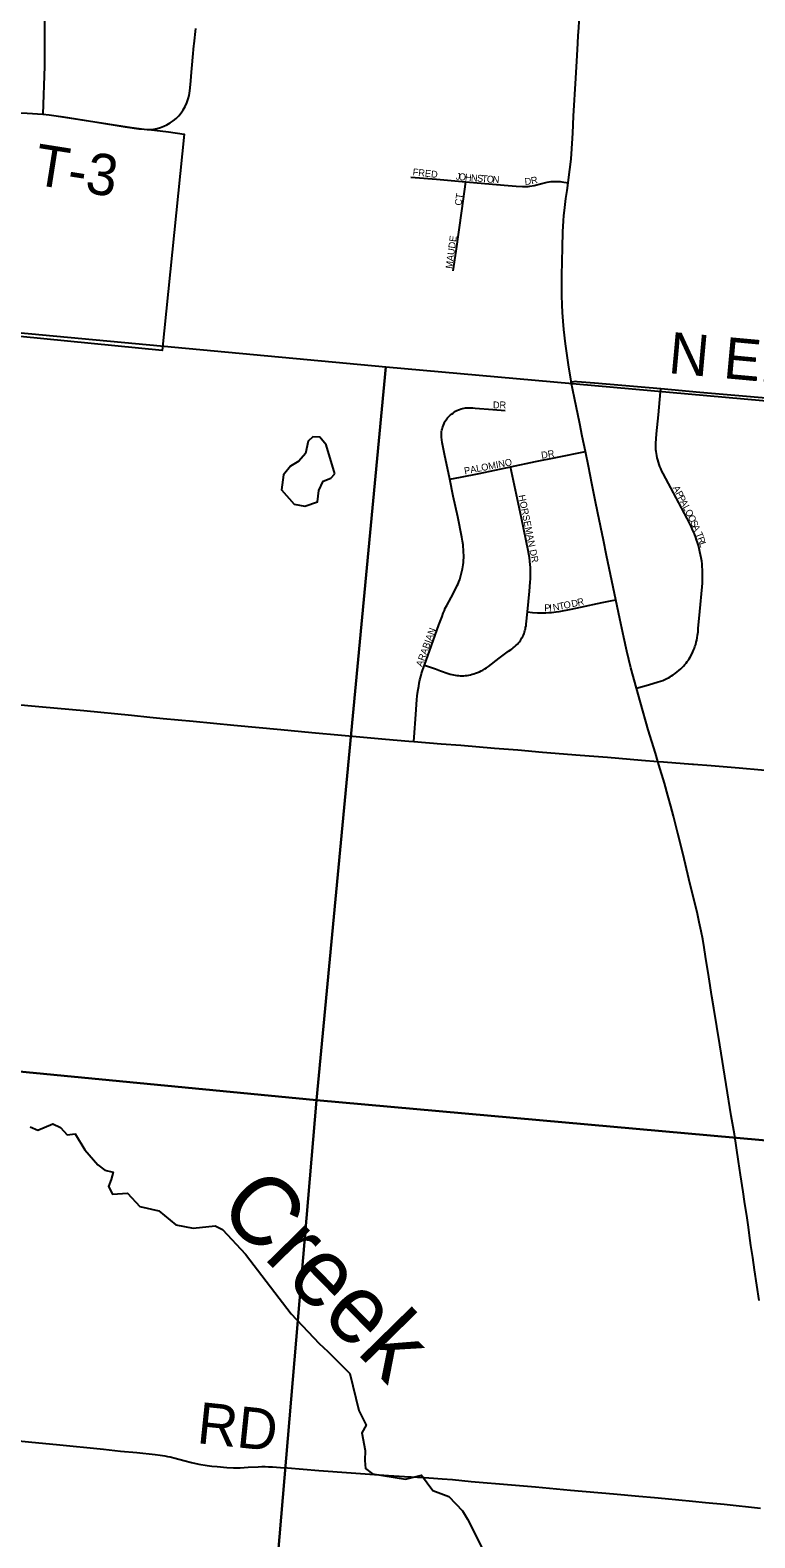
# Model space of a CAD drawing. Extents: x 1410790 to 1770854, y 448063 to 770588.
# Drawn here: x 1555803 to 1561071, y 661292 to 672246 of the extents above; entities that cross this region are included whole.
import ezdxf

# ---------------------------------------------------------------- set-up
doc = ezdxf.new("R2010")
doc.units = 0
for name, color, linetype in [('GM_X_City_Street', 7, 'Continuous'), ('GM_X_Corporation', 7, 'Continuous'), ('GM_X_County_Road', 7, 'Continuous'), ('GM_X_County_Road_Text', 7, 'Continuous'), ('GM_X_Minor_Lake', 7, 'Continuous'), ('GM_X_Minor_River', 7, 'Continuous'), ('GM_X_Minor_River_Text', 7, 'Continuous'), ('GM_X_Section', 7, 'Continuous'), ('GM_X_Township_Road', 7, 'Continuous'), ('GM_X_Township_Road_Text', 7, 'Continuous'), ('GM_X_Township_Subdivision', 7, 'Continuous'), ('GM_X_Township_Subdivision_Text', 7, 'Continuous')]:
    doc.layers.add(name, color=color, linetype=linetype)

msp = doc.modelspace()

# ---------------------------------------------------------------- linework, layer by layer
at = {"layer": 'GM_X_City_Street'}
msp.add_lwpolyline([(1555728, 671646), (1555782, 671643), (1555896, 671635)], dxfattribs=at)
at = {"layer": 'GM_X_Corporation'}
msp.add_lwpolyline([(1555907, 672853), (1555908, 671983), (1555896, 671635), (1555941, 671630), (1555992, 671623), (1556539, 671538), (1556633, 671526), (1556667, 671524), (1556810, 671507), (1556922, 671489), (1556763, 669918), (1555730, 670019)], dxfattribs=at)
at = {"layer": 'GM_X_County_Road'}
for points in [[(1559715, 671137), (1559722, 671196), (1559731, 671270), (1559735, 671310), (1559738, 671348), (1559747, 671498), (1559753, 671622), (1559769, 671896), (1559776, 672021), (1559784, 672148), (1559788, 672209), (1559789, 672231), (1559792, 672267), (1559795, 672306), (1559799, 672344), (1559804, 672380), (1559808, 672409), (1559813, 672438), (1559819, 672470), (1559823, 672490), (1559829, 672512), (1559838, 672549), (1559847, 672583)], [(1559736, 669689), (1559735, 669695), (1559716, 669814), (1559695, 669967), (1559683, 670071), (1559677, 670131), (1559672, 670195), (1559670, 670250), (1559668, 670317), (1559667, 670378), (1559668, 670463), (1559673, 670667), (1559676, 670781), (1559680, 670860), (1559683, 670898), (1559687, 670935), (1559692, 670978), (1559698, 671023), (1559706, 671080), (1559715, 671137)], [(1560388, 669639), (1559905, 669681), (1559779, 669691), (1559768, 669692), (1559756, 669691), (1559736, 669689)], [(1559841, 669185), (1559817, 669296), (1559798, 669386), (1559759, 669572), (1559736, 669689)], [(1562584, 669440), (1562524, 669446), (1562083, 669487), (1561694, 669523), (1561179, 669570), (1560670, 669614), (1560388, 669639)], [(1560061, 668108), (1560041, 668200), (1559993, 668428), (1559970, 668541), (1559930, 668737), (1559911, 668830), (1559887, 668952), (1559862, 669079), (1559841, 669185)], [(1560210, 667466), (1560170, 667614), (1560140, 667735), (1560118, 667834), (1560090, 667970), (1560061, 668108)], [(1560366, 666932), (1560349, 666994), (1560296, 667163), (1560239, 667361), (1560210, 667466)], [(1555655, 667352), (1555893, 667329), (1556194, 667302), (1556540, 667269), (1556674, 667255), (1556769, 667245), (1556987, 667225), (1557284, 667197), (1557626, 667166), (1557851, 667144), (1558067, 667123), (1558387, 667095), (1558557, 667081), (1558593, 667078)], [(1558593, 667078), (1558792, 667061), (1558933, 667051), (1559178, 667030), (1559348, 667016), (1559528, 667001), (1559802, 666979), (1559999, 666963), (1560247, 666942), (1560366, 666932)], [(1561103, 663016), (1561069, 663239), (1561056, 663330), (1561043, 663417), (1561033, 663489), (1561024, 663550), (1561015, 663618), (1560997, 663735), (1560986, 663806), (1560967, 663930), (1560953, 664027), (1560922, 664225), (1560900, 664357), (1560863, 664587), (1560816, 664875), (1560773, 665141), (1560759, 665225), (1560736, 665367), (1560713, 665516), (1560702, 665581), (1560692, 665642), (1560680, 665700), (1560667, 665766), (1560654, 665826), (1560592, 666081), (1560549, 666256), (1560511, 666409), (1560479, 666536), (1560461, 666607), (1560439, 666685), (1560414, 666774), (1560373, 666909), (1560366, 666932)], [(1560366, 666932), (1560407, 666929), (1560619, 666913)], [(1560619, 666913), (1560626, 666913), (1560754, 666903), (1560957, 666886), (1561283, 666858), (1561404, 666847), (1561617, 666831), (1561728, 666822), (1561777, 666818), (1561842, 666813), (1561947, 666804), (1562101, 666791), (1562235, 666781), (1562398, 666766), (1562525, 666755), (1562682, 666742), (1562737, 666737), (1562813, 666732), (1562885, 666725), (1562973, 666716), (1563041, 666711), (1563162, 666701), (1563407, 666680), (1563467, 666676)]]:
    msp.add_lwpolyline(points, dxfattribs=at)
at = {"layer": 'GM_X_Minor_Lake'}
for points in [[(1557955, 669233), (1557908, 669288), (1557858, 669291), (1557825, 669260), (1557804, 669170), (1557757, 669115), (1557696, 669078), (1557645, 669015), (1557631, 668905), (1557723, 668803), (1557800, 668788), (1557891, 668820), (1557902, 668902), (1557932, 668969), (1557990, 668990), (1558019, 669022)], [(1558019, 669022), (1557955, 669233)]]:
    msp.add_lwpolyline(points, dxfattribs=at)
at = {"layer": 'GM_X_Minor_River'}
msp.add_lwpolyline([(1555803, 664279), (1555860, 664254), (1555967, 664300), (1556023, 664274), (1556072, 664221), (1556130, 664228), (1556201, 664110), (1556295, 664002), (1556346, 663963), (1556406, 663948), (1556391, 663896), (1556372, 663844), (1556401, 663790), (1556511, 663797), (1556601, 663699), (1556738, 663668), (1556862, 663567), (1556987, 663543), (1557148, 663558), (1557201, 663532), (1557369, 663352), (1557701, 662919), (1557904, 662704), (1557967, 662647), (1558126, 662487), (1558192, 662217), (1558246, 662112), (1558215, 662054), (1558238, 661926), (1558235, 661854), (1558242, 661797), (1558293, 661758), (1558532, 661719), (1558647, 661747), (1558730, 661635), (1558847, 661592), (1558947, 661488), (1558982, 661429), (1559011, 661373), (1559205, 660980)], dxfattribs=at)
at = {"layer": 'GM_X_Section'}
for points in [[(1558388, 669799), (1557884, 664471), (1552631, 664978), (1553108, 670291)], [(1558388, 669799), (1563735, 669322), (1563261, 663989), (1557884, 664471)], [(1552631, 664978), (1557884, 664471), (1557431, 659127), (1552159, 659673)], [(1557884, 664471), (1563261, 663989), (1562786, 658668), (1557431, 659127)]]:
    msp.add_lwpolyline(points, close=True, dxfattribs=at)
at = {"layer": 'GM_X_Township_Road'}
for points in [[(1556667, 671524), (1556681, 671524), (1556702, 671527), (1556726, 671531), (1556750, 671539), (1556775, 671549), (1556796, 671558), (1556822, 671573), (1556844, 671588), (1556865, 671605), (1556884, 671624), (1556901, 671645), (1556916, 671667), (1556929, 671690), (1556942, 671717), (1556952, 671746), (1556958, 671771), (1556963, 671804), (1556971, 671876), (1556974, 671912), (1556986, 672049), (1556994, 672131), (1556996, 672147), (1557007, 672258)], [(1555896, 671635), (1555941, 671630), (1555992, 671623), (1556046, 671615), (1556137, 671601), (1556289, 671578), (1556493, 671544), (1556594, 671530), (1556633, 671526), (1556653, 671524), (1556667, 671524)], [(1555694, 661999), (1555815, 661987), (1555994, 661970), (1556337, 661936), (1556461, 661923), (1556578, 661912), (1556712, 661897), (1556749, 661892), (1556783, 661887), (1556802, 661884), (1556822, 661880), (1556857, 661872), (1556920, 661854), (1556977, 661839), (1557029, 661828), (1557090, 661818), (1557124, 661814), (1557162, 661810), (1557234, 661803), (1557282, 661801), (1557309, 661800), (1557330, 661801), (1557389, 661805), (1557461, 661809), (1557487, 661810), (1557512, 661810), (1557537, 661809), (1557565, 661807), (1557622, 661803), (1557673, 661801), (1557902, 661782), (1558137, 661765), (1558409, 661744), (1558525, 661737), (1558668, 661730), (1558736, 661727), (1558798, 661722), (1558874, 661716), (1559010, 661702), (1559302, 661678), (1559476, 661662), (1559731, 661639), (1560044, 661612), (1560227, 661595), (1560342, 661586), (1560419, 661578), (1560618, 661559), (1560713, 661549), (1560849, 661536), (1561113, 661509)]]:
    msp.add_lwpolyline(points, dxfattribs=at)
at = {"layer": 'GM_X_Township_Subdivision'}
for points in [[(1558570, 671177), (1558756, 671162), (1558971, 671144)], [(1558878, 670497), (1558900, 670641), (1558942, 670933), (1558971, 671144)], [(1558971, 671144), (1559108, 671132), (1559278, 671116), (1559337, 671112), (1559383, 671109), (1559398, 671109), (1559412, 671109), (1559424, 671110), (1559436, 671112), (1559466, 671118), (1559523, 671132), (1559542, 671137), (1559561, 671141), (1559575, 671144), (1559590, 671146), (1559603, 671147), (1559616, 671147), (1559629, 671147), (1559645, 671146), (1559657, 671145), (1559669, 671144), (1559715, 671137)], [(1560210, 667466), (1560298, 667490), (1560369, 667511), (1560386, 667516), (1560403, 667522), (1560417, 667528), (1560432, 667535), (1560444, 667541), (1560455, 667547), (1560466, 667554), (1560477, 667561), (1560491, 667571), (1560506, 667583), (1560519, 667593), (1560533, 667606), (1560542, 667615), (1560553, 667626), (1560563, 667636), (1560573, 667648), (1560580, 667658), (1560588, 667669), (1560594, 667679), (1560601, 667691), (1560610, 667708), (1560620, 667729), (1560626, 667742), (1560632, 667756), (1560636, 667769), (1560641, 667783), (1560645, 667799), (1560649, 667815), (1560652, 667831), (1560655, 667850), (1560658, 667875), (1560660, 667899), (1560670, 668023), (1560688, 668202), (1560690, 668227), (1560690, 668251), (1560691, 668275), (1560691, 668300), (1560690, 668324), (1560689, 668349), (1560687, 668369), (1560685, 668388), (1560681, 668411), (1560677, 668433), (1560672, 668456), (1560667, 668480), (1560661, 668502), (1560654, 668524), (1560648, 668543), (1560642, 668561), (1560632, 668586), (1560619, 668616), (1560610, 668636), (1560602, 668654), (1560579, 668698), (1560499, 668848), (1560404, 669025), (1560395, 669042), (1560387, 669060), (1560381, 669076), (1560375, 669091), (1560370, 669107), (1560366, 669123), (1560362, 669139), (1560358, 669155), (1560355, 669170), (1560353, 669185), (1560352, 669197), (1560352, 669211), (1560352, 669228), (1560352, 669245), (1560354, 669277), (1560357, 669314), (1560370, 669451), (1560386, 669619), (1560388, 669639)], [(1558853, 668983), (1558815, 669165), (1558799, 669249), (1558796, 669270), (1558794, 669288), (1558793, 669297), (1558793, 669307), (1558793, 669318), (1558794, 669329), (1558796, 669339), (1558798, 669348), (1558800, 669356), (1558802, 669363), (1558807, 669376), (1558812, 669387), (1558816, 669396), (1558821, 669404), (1558827, 669414), (1558833, 669423), (1558837, 669429), (1558843, 669435), (1558851, 669443), (1558859, 669451), (1558867, 669457), (1558877, 669464), (1558885, 669470), (1558896, 669477), (1558905, 669482), (1558916, 669487), (1558925, 669490), (1558936, 669494), (1558947, 669497), (1558958, 669500), (1558969, 669501), (1558981, 669502), (1558992, 669503), (1559003, 669502), (1559022, 669501), (1559039, 669500), (1559166, 669490), (1559255, 669483)], [(1559296, 669073), (1559477, 669111), (1559624, 669142), (1559841, 669185)], [(1558853, 668983), (1558931, 668999), (1559066, 669026), (1559296, 669073)], [(1559419, 668019), (1559433, 668170), (1559438, 668235), (1559440, 668259), (1559441, 668287), (1559441, 668307), (1559441, 668326), (1559440, 668344), (1559438, 668362), (1559435, 668387), (1559432, 668414), (1559428, 668439), (1559423, 668465), (1559374, 668700), (1559296, 669073)], [(1558669, 667633), (1558720, 667774), (1558774, 667926), (1558797, 667987), (1558806, 668010), (1558814, 668030), (1558821, 668047), (1558831, 668067), (1558863, 668125), (1558900, 668195), (1558907, 668210), (1558914, 668224), (1558920, 668238), (1558926, 668255), (1558931, 668273), (1558937, 668293), (1558942, 668312), (1558946, 668332), (1558949, 668346), (1558951, 668361), (1558953, 668377), (1558954, 668394), (1558955, 668412), (1558955, 668431), (1558954, 668451), (1558953, 668474), (1558952, 668489), (1558950, 668507), (1558945, 668533), (1558940, 668562), (1558911, 668710), (1558878, 668861), (1558853, 668983), (1558853, 668983)], [(1559419, 668019), (1559456, 668016), (1559490, 668013), (1559507, 668013), (1559531, 668012), (1559552, 668013), (1559573, 668014), (1559592, 668015), (1559611, 668017), (1559628, 668020), (1559649, 668023), (1559735, 668040), (1559803, 668054), (1559961, 668088), (1560021, 668100), (1560061, 668108)], [(1558669, 667633), (1558750, 667605), (1558786, 667592), (1558841, 667572), (1558857, 667567), (1558869, 667564), (1558881, 667561), (1558893, 667559), (1558905, 667558), (1558917, 667557), (1558930, 667556), (1558944, 667556), (1558956, 667556), (1558969, 667557), (1558981, 667558), (1558992, 667560), (1559004, 667563), (1559016, 667566), (1559029, 667569), (1559041, 667574), (1559056, 667579), (1559069, 667585), (1559082, 667591), (1559094, 667597), (1559108, 667605), (1559120, 667613), (1559135, 667623), (1559213, 667682), (1559281, 667733), (1559299, 667746), (1559307, 667752), (1559315, 667759), (1559327, 667768), (1559337, 667778), (1559345, 667786), (1559353, 667794), (1559360, 667803), (1559367, 667812), (1559373, 667821), (1559378, 667831), (1559384, 667841), (1559389, 667851), (1559394, 667862), (1559397, 667872), (1559400, 667883), (1559403, 667894), (1559405, 667906), (1559408, 667918), (1559409, 667929), (1559419, 668019)], [(1558593, 667078), (1558595, 667110), (1558607, 667274), (1558615, 667382), (1558617, 667406), (1558620, 667430), (1558624, 667456), (1558628, 667479), (1558632, 667502), (1558637, 667526), (1558643, 667550), (1558649, 667571), (1558656, 667593), (1558662, 667614), (1558669, 667633)]]:
    msp.add_lwpolyline(points, dxfattribs=at)

# ---------------------------------------------------------------- texts
at = {"layer": 'GM_X_County_Road_Text'}
msp.add_text('N ENON RD', height=300, rotation=354.7712, dxfattribs=at).set_placement((1560436, 669755))
at = {"layer": 'GM_X_Minor_River_Text'}
msp.add_text('Creek', height=500.2, rotation=314.4004, dxfattribs=at).set_placement((1557155, 663673))
at = {"layer": 'GM_X_Township_Road_Text'}
for s, rotation, p in [('T-3', 351.001, (1555820, 671126)), ('RD', 354.0953, (1557009, 661981))]:
    msp.add_text(s, height=300, rotation=rotation, dxfattribs=at).set_placement(p)
at = {"layer": 'GM_X_Township_Subdivision_Text'}
for s, rotation, p in [('FRED', 353.6631, (1558582, 671192)), ('J', 353.3412, (1558895, 671161)), ('O', 353.4914, (1558917, 671158)), ('H', 354.9472, (1558962, 671153)), ('N', 355.5898, (1559006, 671149)), ('S', 355.6216, (1559050, 671146)), ('T', 355.5971, (1559085, 671143)), ('O', 355.6016, (1559121, 671140)), ('N', 355.6016, (1559164, 671137)), ('D', 5.3191, (1559400, 671121)), ('R', 11.833, (1559449, 671126)), ('CT', 80.5436, (1558937, 670968)), ('MAUDE', 82.0303, (1558871, 670510)), ('DR', 0, (1559167, 669498)), ('DR', 8.9691, (1559522, 669132)), ('PALOMINO', 11.0048, (1558963, 669018)), ('HORSEMAN DR', 281.4213, (1559352, 668865)), ('A', 297.4644, (1560473, 668921)), ('P', 297.457, (1560493, 668882)), ('P', 297.4593, (1560509, 668850)), ('A', 297.4644, (1560526, 668819)), ('L', 297.457, (1560546, 668780)), ('O', 297.2883, (1560562, 668749)), ('O', 295.3431, (1560582, 668710)), ('S', 294.2676, (1560601, 668671)), ('A', 294.2088, (1560615, 668639)), ('T', 292.2479, (1560639, 668587)), ('R', 289.0494, (1560652, 668555)), ('L', 288.4263, (1560665, 668518)), ('P', 0.4098, (1559541, 668024)), ('I', 2.7136, (1559578, 668024)), ('N', 9.7298, (1559607, 668026)), ('T', 12.25, (1559652, 668034)), ('O', 12.4067, (1559687, 668041)), ('D', 12.4245, (1559743, 668053)), ('R', 12.3865, (1559786, 668063)), ('ARABIAN', 69.8614, (1558652, 667617))]:
    msp.add_text(s, height=50, rotation=rotation, dxfattribs=at).set_placement(p)

doc.saveas('drawing.dxf')
